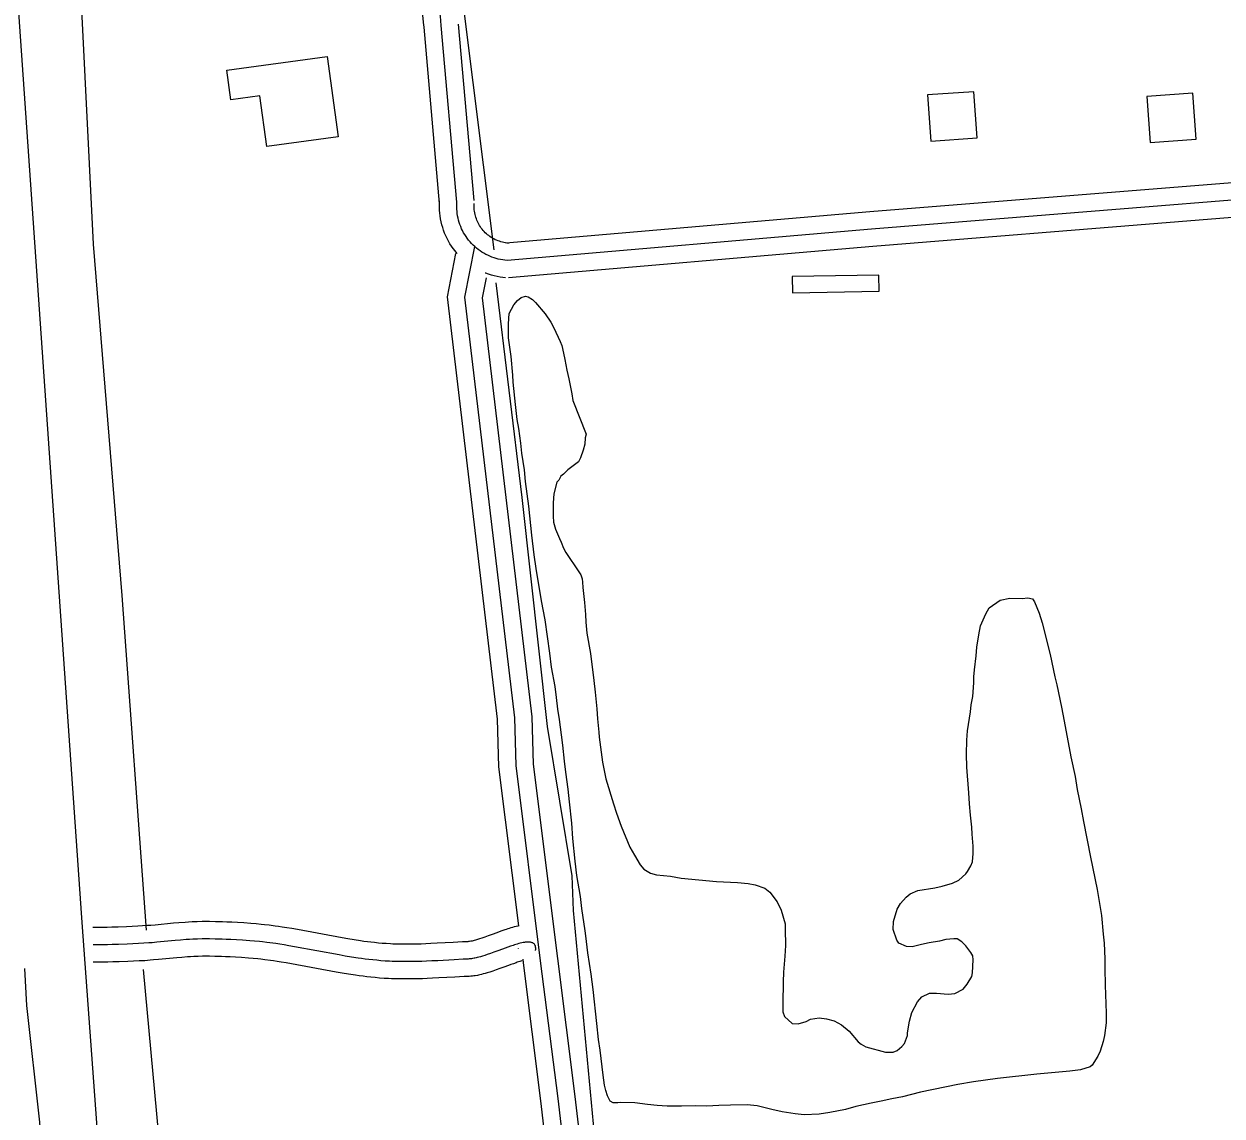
# Model space of a CAD drawing. Extents: x 3477039 to 3515015, y 546746 to 572297.
# Drawn here: x 3504615 to 3505651, y 565716 to 566660 of the extents above; entities that cross this region are included whole.
import ezdxf

# ---------------------------------------------------------------- set-up
doc = ezdxf.new("R2010")
doc.units = 0
for name, color, linetype in [('V-BLDG-OTLN', 7, 'Continuous'), ('V-ROAD-CNTR', 7, 'Continuous'), ('V-SITE-VEGE', 7, 'Continuous'), ('V-TOPO-SHOR', 7, 'Continuous')]:
    doc.layers.add(name, color=color, linetype=linetype)

msp = doc.modelspace()

# ---------------------------------------------------------------- linework, layer by layer
at = {"layer": 'V-BLDG-OTLN'}
for points in [[(3504877.7, 566631.5), (3504887.2, 566562.1), (3504825.5, 566553.7), (3504819.5, 566597.6), (3504794.3, 566594.1), (3504790.8, 566619.6)], [(3505399.4, 566558.4), (3505439.3, 566561.2), (3505436.5, 566601.1), (3505396.6, 566598.3)], [(3505588.8, 566557.2), (3505628.7, 566560), (3505625.9, 566599.9), (3505586, 566597.1)], [(3505354.8, 566428.6), (3505354.5, 566442.6), (3505279.5, 566441.3), (3505279.8, 566427.3)]]:
    msp.add_lwpolyline(points, close=True, dxfattribs=at)
at = {"layer": 'V-ROAD-CNTR'}
for points in [[(3504827.4, 563591.7), (3504781.1, 564245.9), (3504708.2, 565304.4), (3504665.7, 565882.9), (3504582.6, 567075.9), (3504562.7, 567371.1), (3504545.1, 567625.2)], [(3504827.4, 563591.7), (3504781.1, 564245.9), (3504708.2, 565304.4), (3504665.7, 565882.9), (3504582.6, 567075.9), (3504562.7, 567371.1), (3504545.1, 567625.2)], [(3504961.3, 566656.9), (3504960.9, 566660.8), (3504960.5, 566664.7), (3504960, 566668.5), (3504959.4, 566672.3), (3504958.7, 566676), (3504958, 566679.8), (3504957.2, 566683.6), (3504956.3, 566687.3), (3504955.3, 566691), (3504954.3, 566694.8), (3504953.2, 566698.4), (3504952, 566702.1), (3504950.8, 566705.7), (3504949.5, 566709.4), (3504948.1, 566712.9), (3504946.6, 566716.6), (3504946.5, 566716.9)], [(3504976.2, 566658.3), (3504975.8, 566662.4), (3504975.4, 566666.5), (3504974.8, 566670.6), (3504974.2, 566674.7), (3504973.5, 566678.8), (3504972.7, 566682.8), (3504971.8, 566686.9), (3504970.9, 566690.9), (3504969.8, 566694.9), (3504968.7, 566698.9), (3504967.5, 566702.9), (3504966.3, 566706.8), (3504965, 566710.7), (3504963.5, 566714.6), (3504962.1, 566718.5), (3504960.5, 566722.3), (3504960.3, 566722.7)], [(3504974.8, 566504.4), (3504961.3, 566657)], [(3504989.7, 566505.7), (3504976.2, 566658.3)], [(3505004.7, 566507.1), (3504991.2, 566659.6)], [(3506401.2, 566580.6), (3506203.9, 566561.7), (3505892.2, 566526), (3505348, 566482.3), (3505033.2, 566455.3)], [(3505875.8, 566539.7), (3505346.7, 566497.3), (3505031.9, 566470.2)], [(3505877.6, 566509.8), (3505349.2, 566467.4), (3505034.4, 566440.3)], [(3504989.9, 566461.3), (3504989.7, 566461.5), (3504988.1, 566463.5), (3504986.6, 566465.5), (3504985.1, 566467.6), (3504983.7, 566469.7), (3504982.4, 566472), (3504981.2, 566474.2), (3504980.1, 566476.5), (3504979.1, 566478.9), (3504978.2, 566481.3), (3504977.4, 566483.7), (3504976.7, 566486.1), (3504976.1, 566488.6), (3504975.6, 566491.1), (3504975.2, 566493.7), (3504974.9, 566496.2), (3504974.7, 566498.7), (3504974.6, 566501.3), (3504974.6, 566503.9), (3504974.7, 566506.3), (3504974.8, 566506.8)], [(3505033.2, 566455.3), (3505031.2, 566455.4), (3505029.3, 566455.7), (3505027.4, 566456), (3505025.5, 566456.4), (3505023.6, 566456.9), (3505021.8, 566457.5), (3505020, 566458.2), (3505018.2, 566458.9), (3505016.4, 566459.7), (3505014.7, 566460.5), (3505013, 566461.5), (3505011.3, 566462.5), (3505009.7, 566463.6), (3505008.1, 566464.7), (3505006.6, 566465.9), (3505005.1, 566467.2), (3505003.7, 566468.5), (3505002.4, 566469.9), (3505001.1, 566471.3), (3504999.8, 566472.8), (3504998.7, 566474.4), (3504997.6, 566475.9), (3504996.5, 566477.6), (3504995.5, 566479.2), (3504994.6, 566481), (3504993.8, 566482.7), (3504993, 566484.5), (3504992.3, 566486.3), (3504991.7, 566488.1), (3504991.2, 566490), (3504990.7, 566491.9), (3504990.3, 566493.8), (3504990, 566495.7), (3504989.8, 566497.6), (3504989.7, 566499.6), (3504989.6, 566501.5), (3504989.6, 566503.4), (3504989.7, 566505.4), (3504989.7, 566505.7)], [(3505034.5, 566470.2), (3505032.9, 566470.3), (3505031.6, 566470.5), (3505030.3, 566470.7), (3505029, 566471), (3505027.8, 566471.4), (3505026.5, 566471.8), (3505025.3, 566472.2), (3505024, 566472.7), (3505022.8, 566473.2), (3505021.7, 566473.8), (3505020.5, 566474.5), (3505019.4, 566475.1), (3505018.3, 566475.9), (3505017.2, 566476.7), (3505016.2, 566477.5), (3505015.2, 566478.3), (3505014.2, 566479.2), (3505013.3, 566480.2), (3505012.4, 566481.2), (3505011.6, 566482.2), (3505010.8, 566483.2), (3505010, 566484.3), (3505009.3, 566485.4), (3505008.6, 566486.5), (3505008, 566487.7), (3505007.5, 566488.9), (3505006.9, 566490.1), (3505006.5, 566491.3), (3505006, 566492.6), (3505005.7, 566493.9), (3505005.4, 566495.1), (3505005.1, 566496.4), (3505004.9, 566497.7), (3505004.7, 566499), (3505004.7, 566500.4), (3505004.6, 566501.7), (3505004.6, 566503), (3505004.7, 566504.4), (3505004.7, 566504.6)], [(3504988.4, 566461.3), (3504981.3, 566423.9), (3505024.4, 566058.6), (3505025.6, 566017.6), (3505042.9, 565880)], [(3505004.8, 566467.4), (3504996.4, 566423.4), (3505039.4, 566059.7), (3505040.6, 566018.7), (3505061.8, 565849.9), (3505076.8, 565730.6), (3505142.3, 565171)], [(3505014.9, 566440.2), (3505011.6, 566422.9), (3505054.4, 566060.8), (3505055.6, 566019.9), (3505076.7, 565851.8), (3505091.7, 565732.4), (3505157.2, 565172.7)], [(3505031.8, 566440.3), (3505029.5, 566440.5), (3505027, 566440.9), (3505024.5, 566441.3), (3505022, 566441.9), (3505019.5, 566442.5), (3505017.1, 566443.3), (3505014.7, 566444.1), (3505014.1, 566444.3)], [(3504842.6, 565878.3), (3504838.8, 565878.9), (3504835.5, 565879.4), (3504832.5, 565879.8), (3504827.4, 565880.5), (3504823.5, 565881), (3504820.5, 565881.3), (3504816.1, 565881.7), (3504811.7, 565882.1), (3504805.4, 565882.5), (3504800, 565882.8), (3504795.2, 565883.1), (3504790.9, 565883.3), (3504787.2, 565883.5), (3504783.9, 565883.6), (3504781, 565883.6), (3504776, 565883.7), (3504772.2, 565883.7), (3504769.4, 565883.7), (3504765.1, 565883.6), (3504760.8, 565883.4), (3504757.7, 565883.2), (3504754.8, 565883), (3504749.4, 565882.6), (3504744.8, 565882.2), (3504729, 565880.7), (3504725.1, 565880.4), (3504722.3, 565880.2), (3504718, 565879.9), (3504713.8, 565879.6), (3504704.1, 565879.2), (3504696.8, 565879), (3504691.4, 565878.8), (3504687.3, 565878.7), (3504681.2, 565878.6), (3504675.1, 565878.5)], [(3505043.2, 565880), (3505042.5, 565879.8), (3505040.9, 565879.5), (3505039.3, 565879.1), (3505037.8, 565878.6), (3505036.4, 565878.2), (3505035, 565877.8), (3505033.6, 565877.4), (3505032.3, 565876.9), (3505031, 565876.5), (3505028.5, 565875.6), (3505026.2, 565874.8), (3505024.1, 565874), (3505020.1, 565872.5), (3505016.6, 565871.3), (3505013.7, 565870.2), (3505011.2, 565869.4), (3505009.1, 565868.7), (3505007.4, 565868.1), (3505005.9, 565867.7), (3505004.7, 565867.4), (3505003.7, 565867.1), (3505002.9, 565866.9), (3505002.2, 565866.8), (3505001.7, 565866.7), (3505000.7, 565866.5), (3505000.1, 565866.4), (3504999.8, 565866.4), (3504999.2, 565866.3), (3504998.6, 565866.3), (3504994.4, 565866.1), (3504986.4, 565865.7), (3504972.5, 565864.9), (3504967.3, 565864.7), (3504962.8, 565864.5), (3504958.9, 565864.3), (3504955.5, 565864.2), (3504952.6, 565864.1), (3504947.4, 565864.1), (3504943.6, 565864.1), (3504940.8, 565864.1), (3504936.4, 565864.2), (3504934.4, 565864.3), (3504932.3, 565864.4), (3504928.7, 565864.6), (3504925.2, 565864.8), (3504921.9, 565865.1), (3504918.6, 565865.5), (3504915.4, 565865.8), (3504912.3, 565866.2), (3504909.4, 565866.6), (3504906.5, 565867), (3504900.8, 565867.9), (3504895.5, 565868.7), (3504890.5, 565869.6), (3504852, 565876.7), (3504847, 565877.6), (3504842.7, 565878.3)], [(3504840.3, 565863.5), (3504836.6, 565864.1), (3504833.3, 565864.6), (3504830.5, 565865), (3504825.5, 565865.6), (3504821.8, 565866.1), (3504819, 565866.4), (3504814.8, 565866.8), (3504810.6, 565867.1), (3504804.5, 565867.5), (3504799.1, 565867.9), (3504794.4, 565868.1), (3504790.3, 565868.3), (3504786.7, 565868.5), (3504783.5, 565868.6), (3504780.8, 565868.6), (3504775.9, 565868.7), (3504772.3, 565868.7), (3504769.6, 565868.7), (3504765.6, 565868.6), (3504761.5, 565868.4), (3504758.6, 565868.2), (3504755.8, 565868.1), (3504750.7, 565867.7), (3504746.1, 565867.3), (3504730.3, 565865.8), (3504726.4, 565865.4), (3504723.4, 565865.2), (3504719, 565864.9), (3504714.5, 565864.7), (3504704.7, 565864.2), (3504697.3, 565864), (3504691.8, 565863.8), (3504687.7, 565863.7), (3504681.4, 565863.6), (3504675.2, 565863.5)], [(3505057.7, 565858.8), (3505057.7, 565859.2), (3505057.8, 565859.6), (3505057.8, 565860), (3505057.8, 565860.4), (3505057.8, 565860.8), (3505057.7, 565861.5), (3505057.6, 565862.1), (3505057.5, 565862.7), (3505057.2, 565863.2), (3505057, 565863.7), (3505056.7, 565864.1), (3505056.4, 565864.4), (3505056, 565864.7), (3505055.6, 565865), (3505055.2, 565865.2), (3505054.8, 565865.4), (3505054.3, 565865.6), (3505053.8, 565865.7), (3505053.3, 565865.8), (3505052.8, 565865.9), (3505052.3, 565865.9), (3505051.7, 565865.9), (3505051.2, 565865.9), (3505050.6, 565865.9), (3505050, 565865.9), (3505049.4, 565865.8), (3505048.8, 565865.8), (3505048.2, 565865.7), (3505047, 565865.5), (3505045.7, 565865.2), (3505044.5, 565864.9), (3505043.2, 565864.6), (3505041.9, 565864.2), (3505040.7, 565863.9), (3505039.5, 565863.5), (3505038.3, 565863.1), (3505037.1, 565862.7), (3505035.9, 565862.3), (3505033.6, 565861.5), (3505031.3, 565860.7), (3505029.2, 565859.9), (3505025.2, 565858.4), (3505021.7, 565857.2), (3505018.6, 565856.1), (3505016, 565855.1), (3505013.7, 565854.4), (3505011.7, 565853.8), (3505010, 565853.3), (3505008.6, 565852.9), (3505007.3, 565852.6), (3505006.3, 565852.3), (3505005.3, 565852.1), (3505004.5, 565852), (3505003.2, 565851.7), (3505002.2, 565851.6), (3505001.5, 565851.5), (3505000.4, 565851.4), (3504999.4, 565851.3), (3504995.2, 565851.1), (3504987.2, 565850.7), (3504973.2, 565849.9), (3504968, 565849.7), (3504963.4, 565849.5), (3504959.4, 565849.3), (3504955.9, 565849.2), (3504952.9, 565849.1), (3504947.5, 565849.1), (3504943.5, 565849.1), (3504940.5, 565849.1), (3504936, 565849.2), (3504933.7, 565849.3), (3504931.5, 565849.4), (3504927.7, 565849.6), (3504924, 565849.9), (3504920.5, 565850.2), (3504917, 565850.5), (3504913.7, 565850.9), (3504910.5, 565851.3), (3504907.3, 565851.7), (3504904.3, 565852.2), (3504898.5, 565853), (3504893, 565853.9), (3504887.8, 565854.8), (3504849.3, 565862), (3504844.5, 565862.8), (3504840.3, 565863.5)], [(3505042.8, 565860.5), (3505042.8, 565860.7)], [(3504837.9, 565848.7), (3504834.3, 565849.3), (3504831.2, 565849.7), (3504828.5, 565850.1), (3504823.7, 565850.7), (3504820.1, 565851.2), (3504817.5, 565851.5), (3504813.5, 565851.8), (3504809.5, 565852.2), (3504803.5, 565852.6), (3504798.2, 565852.9), (3504793.6, 565853.1), (3504789.6, 565853.3), (3504786.1, 565853.5), (3504783.1, 565853.6), (3504780.5, 565853.6), (3504775.9, 565853.7), (3504772.4, 565853.7), (3504769.9, 565853.7), (3504766, 565853.6), (3504762.2, 565853.4), (3504759.4, 565853.3), (3504756.9, 565853.1), (3504751.9, 565852.7), (3504747.5, 565852.3), (3504731.7, 565850.8), (3504727.6, 565850.5), (3504724.5, 565850.2), (3504719.9, 565849.9), (3504715.2, 565849.7), (3504705.3, 565849.2), (3504697.8, 565849), (3504692.2, 565848.8), (3504688, 565848.7), (3504681.6, 565848.6), (3504675.3, 565848.5)], [(3505045.8, 565849.7), (3505045, 565849.5), (3505044, 565849.2), (3505042.9, 565848.8), (3505041.8, 565848.5), (3505040.8, 565848.1), (3505038.6, 565847.3), (3505036.4, 565846.6), (3505034.4, 565845.8), (3505030.4, 565844.4), (3505026.8, 565843), (3505023.6, 565841.9), (3505020.7, 565840.9), (3505018.2, 565840.1), (3505016, 565839.4), (3505014.1, 565838.9), (3505012.4, 565838.4), (3505010.9, 565838), (3505009.6, 565837.7), (3505008.4, 565837.4), (3505007.4, 565837.2), (3505005.6, 565836.9), (3505004.3, 565836.7), (3505003.2, 565836.6), (3505001.6, 565836.4), (3505000.2, 565836.3), (3504995.9, 565836.1), (3504988, 565835.7), (3504974, 565835), (3504968.7, 565834.7), (3504964.1, 565834.5), (3504960, 565834.3), (3504956.4, 565834.2), (3504953.2, 565834.1), (3504947.6, 565834.1), (3504943.4, 565834.1), (3504940.2, 565834.1), (3504935.5, 565834.2), (3504933.1, 565834.3), (3504930.7, 565834.4), (3504926.7, 565834.6), (3504922.8, 565834.9), (3504919, 565835.3), (3504915.4, 565835.6), (3504911.9, 565836), (3504908.6, 565836.4), (3504905.3, 565836.9), (3504902.1, 565837.3), (3504896.1, 565838.2), (3504890.5, 565839.2), (3504885.2, 565840.1), (3504846.7, 565847.2), (3504842, 565848), (3504837.8, 565848.7)], [(3505046.6, 565851.2), (3505046.9, 565848), (3505061.9, 565728.8), (3505127.4, 565169.2)]]:
    msp.add_lwpolyline(points, dxfattribs=at)
at = {"layer": 'V-SITE-VEGE'}
for points in [[(3505519.6, 565754.3), (3505490.9, 565751.7), (3505457, 565747.9), (3505436.3, 565745.2), (3505422.6, 565742.9), (3505390.3, 565736.1), (3505374.9, 565732.3), (3505365.6, 565730.5), (3505356.4, 565728.3), (3505347.9, 565726.7), (3505334.6, 565723.7), (3505325.6, 565721.3), (3505311.9, 565718.5), (3505302.7, 565717.1), (3505289.9, 565716.5), (3505282.2, 565717.4), (3505270.8, 565719.3), (3505261.9, 565721.2), (3505249.2, 565724.3), (3505240.5, 565725.4), (3505226.3, 565725.1), (3505216.1, 565724.8), (3505205.6, 565724.2), (3505196.1, 565724.3), (3505183.7, 565724), (3505171.5, 565724.1), (3505162.8, 565724.8), (3505154.3, 565725.6), (3505143.4, 565727), (3505131.4, 565727.2), (3505128.9, 565727), (3505124.7, 565727), (3505122.2, 565728.3), (3505119.8, 565733.1), (3505118.4, 565737.6), (3505117.4, 565742.3), (3505116, 565751), (3505113.6, 565772.5), (3505112.2, 565781.7), (3505110.7, 565795.5), (3505107.6, 565825.1), (3505105.8, 565838.1), (3505102.8, 565856.8), (3505101, 565871.3), (3505100.6, 565875.6), (3505097.6, 565895), (3505096.5, 565905.5), (3505093.5, 565923.5), (3505091.9, 565936), (3505089.9, 565955.4), (3505088.9, 565968.9), (3505086.9, 565987.1), (3505085.8, 565998.1), (3505083.8, 566012.8), (3505082.6, 566022.3), (3505081.3, 566036.2), (3505080, 566045), (3505078.4, 566058.4), (3505077, 566067.4), (3505075.9, 566077.4), (3505074.5, 566086.9), (3505071.5, 566103.6), (3505070, 566115.6), (3505065.9, 566144.6), (3505062.9, 566161), (3505058.3, 566189), (3505056.4, 566200.7), (3505054.4, 566217.7), (3505051.8, 566242.9), (3505049.1, 566264.1), (3505048, 566274.3), (3505045.9, 566288.6), (3505045, 566297.3), (3505043.2, 566310), (3505041.8, 566317.8), (3505040.3, 566330.7), (3505038.3, 566349.9), (3505038.1, 566356.2), (3505036.6, 566372.1), (3505034.3, 566388.3), (3505034.2, 566394.3), (3505034.2, 566400.3), (3505034.9, 566409.5), (3505038.9, 566416.9), (3505042.2, 566420.6), (3505045.3, 566423.1), (3505049, 566424.5), (3505051.2, 566423.7), (3505055, 566421.4)], [(3505055, 566421.4), (3505057.7, 566418.9), (3505066, 566409.1), (3505070.9, 566402), (3505073.5, 566397), (3505079.1, 566385.2), (3505080.3, 566381.7), (3505081.7, 566375), (3505083.1, 566369.7), (3505084.8, 566360.5), (3505086.4, 566353), (3505089, 566340), (3505089.9, 566334.3), (3505101.4, 566305), (3505100.6, 566301.8), (3505100.3, 566296.3), (3505098.8, 566291.3), (3505096.4, 566284.6), (3505094.9, 566281.2), (3505089.1, 566276.8), (3505085.6, 566274.3), (3505081.8, 566270.6), (3505079.5, 566268.7), (3505077.7, 566265.4), (3505076.2, 566263.5), (3505073.6, 566253.6), (3505073, 566245.6), (3505072.8, 566234.1), (3505073.2, 566228.9), (3505074.9, 566222.9), (3505078.5, 566214.9), (3505079.7, 566211.6), (3505081.9, 566206.4), (3505083.9, 566202.8), (3505087.8, 566196.8), (3505091.2, 566192), (3505096.8, 566183.5), (3505098, 566180), (3505098.4, 566177.2), (3505098.6, 566172.5), (3505099.9, 566159.5), (3505100.8, 566149.1), (3505101, 566142.6), (3505102.1, 566133.1), (3505105.3, 566115.4), (3505108.2, 566092.2), (3505109.1, 566081.9), (3505110.7, 566067.7), (3505111.3, 566059), (3505112.4, 566047.3), (3505112.8, 566043), (3505115.5, 566021.6), (3505118.5, 566007.1), (3505125, 565985.6), (3505127.6, 565977.3), (3505131.7, 565966.1), (3505139.2, 565948), (3505143.1, 565941), (3505148.2, 565932.7), (3505151.4, 565928.9), (3505157, 565925.6), (3505162.2, 565924), (3505174.2, 565922.9), (3505183.6, 565921.3), (3505214.2, 565918.3), (3505232.2, 565917.6), (3505241.4, 565916.7), (3505247.6, 565915.4), (3505255.8, 565912.5), (3505260.2, 565909.2), (3505266.6, 565900.7), (3505269.9, 565893.7), (3505273.3, 565881.7), (3505273.5, 565877.2), (3505273.8, 565863), (3505273.1, 565853.8), (3505272, 565840.1), (3505271.6, 565831.6), (3505271.3, 565812.9), (3505271.5, 565805.7), (3505272.9, 565801.5), (3505279.6, 565795.6), (3505284.8, 565795.3), (3505291.5, 565797.2), (3505295.3, 565799.4), (3505302.8, 565800.6), (3505309.3, 565799.7), (3505315.7, 565797.9), (3505322.1, 565794.3), (3505328.8, 565789), (3505336.4, 565779.7), (3505339.1, 565777.6), (3505343.3, 565775.3), (3505360.2, 565770.9), (3505366.9, 565770.8), (3505370.2, 565772.2), (3505374.4, 565775.7), (3505376.5, 565778.4), (3505379.1, 565785.1), (3505379.3, 565787.6), (3505381, 565797.5)], [(3505381, 565797.5), (3505382.8, 565805.2), (3505387.7, 565814.3), (3505391.5, 565818.5), (3505398.2, 565821.9), (3505404.2, 565821.8), (3505414.4, 565821), (3505420.2, 565821.6), (3505427.2, 565825.3), (3505430.7, 565829.5), (3505434.8, 565836.1), (3505435.3, 565839.4), (3505436, 565850.6), (3505435.5, 565854), (3505433.8, 565857.1), (3505429.7, 565862.6), (3505426, 565866.1), (3505422, 565868.7), (3505419.1, 565868.7), (3505412.3, 565868.1), (3505406.8, 565866.9), (3505397.8, 565865.3), (3505391.3, 565863.9), (3505383.3, 565862), (3505378.4, 565862.1), (3505371.7, 565865.1), (3505370, 565867.6), (3505366.9, 565876.9), (3505367, 565883.9), (3505370.3, 565894.5), (3505373.1, 565899.2), (3505378, 565904.9), (3505381.5, 565907.6), (3505388.2, 565910.7), (3505402.7, 565913), (3505409, 565914.4), (3505418.2, 565916.8), (3505423.5, 565919.5), (3505429.5, 565925.1), (3505431.1, 565927.1), (3505433.9, 565932), (3505435.4, 565935.3), (3505435.8, 565942.5), (3505435.8, 565948.9), (3505435, 565959.4), (3505434.8, 565965.2), (3505433.7, 565975.6), (3505432.9, 565985.6), (3505432.2, 565995.1), (3505430.6, 566017.3), (3505430.2, 566028.5), (3505430.4, 566040.4), (3505431, 566048.7), (3505433.7, 566065.1), (3505434.3, 566071), (3505435.6, 566078.2), (3505436.5, 566090.2), (3505436.6, 566095.2), (3505437.2, 566101.4), (3505438.6, 566113.3), (3505439.2, 566121), (3505440.8, 566131.7), (3505442.4, 566139.4), (3505446.8, 566149.6), (3505449.9, 566155), (3505459.2, 566161.6), (3505467.7, 566163.2), (3505478.4, 566163.1), (3505483.1, 566163.5), (3505487.1, 566162.7), (3505489, 566160), (3505492.9, 566150.2), (3505495.5, 566141.9), (3505502.4, 566114.7), (3505506.6, 566095.2), (3505508.2, 566088.4), (3505512.2, 566069), (3505514.5, 566057), (3505520.3, 566026), (3505524.1, 566009), (3505525.9, 565998), (3505529.4, 565981.3), (3505531.3, 565970.1), (3505537.3, 565939.3), (3505543.2, 565911.4), (3505546.9, 565888.9), (3505548.4, 565872.9), (3505549.3, 565865), (3505549.8, 565851.5), (3505549.7, 565843), (3505550, 565828.6), (3505551, 565804.6), (3505550.8, 565796.2), (3505549.4, 565785.2), (3505548.4, 565780), (3505545.8, 565771.8), (3505543.7, 565767.4), (3505538.9, 565759.5), (3505537.1, 565758), (3505528.6, 565755.4), (3505519.6, 565754.3)]]:
    msp.add_lwpolyline(points, dxfattribs=at)
at = {"layer": 'V-TOPO-SHOR'}
for p, q in [((3505021.8, 566464.4), (3504991.2, 566708.4)), ((3504721.5, 565876.2), (3504700.3, 566165.5))]:
    msp.add_line(p, q, dxfattribs=at)
for points in [[(3504700.3, 566165.5), (3504675.5, 566469.4), (3504664.8, 566683.6), (3504663.1, 566730.3)], [(3505229.8, 564650.9), (3505196.7, 564922.2), (3505165.4, 565185.3), (3505132.9, 565493.6), (3505107.7, 565708.8), (3505090.6, 565893.3), (3505089.3, 565923.1), (3505068, 566052.2), (3505046, 566250.3), (3505023.7, 566435.9)], [(3504668.3, 565137.8), (3504654.6, 565373), (3504641.3, 565525.9), (3504629.3, 565710.2), (3504617.9, 565811), (3504616.3, 565843)], [(3504775.9, 565113.2), (3504735.3, 565664.4), (3504718.8, 565842.4)]]:
    msp.add_lwpolyline(points, dxfattribs=at)

doc.saveas('drawing.dxf')
